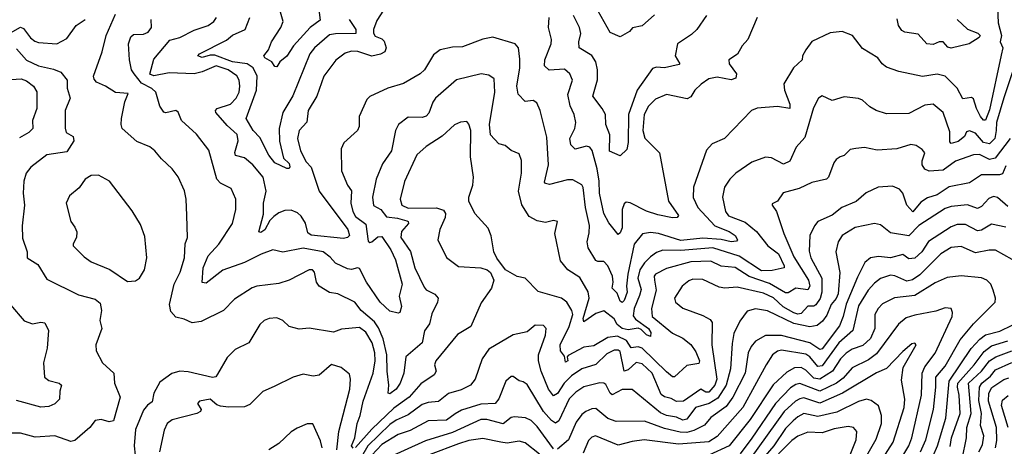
# Model space of a CAD drawing. Extents: x 1246230 to 1426786, y 660032 to 763141.
# Tile 357 of 566: x 1375981 to 1380858, y 669242 to 671354. Entities that reach past the tile are written whole.
import ezdxf

# ---------------------------------------------------------------- set-up
doc = ezdxf.new("R2010")
doc.units = 0

msp = doc.modelspace()

# ---------------------------------------------------------------- linework, layer by layer
at = {"layer": '0CON10XD'}
for points in [[(1380823.8, 671413.8), (1380827.8, 671337.8), (1380844.7, 671275), (1380837.5, 671245), (1380850.6, 671215), (1380842.2, 671177.8), (1380785, 670907.1), (1380765, 670856.2), (1380755, 670857.1), (1380740.3, 670875), (1380719.8, 670915), (1380705, 670962.7), (1380695, 670968.2), (1380652.9, 670962.9), (1380624.4, 671015), (1380565, 671074.7), (1380525, 671084.6), (1380452.4, 671072.4), (1380335, 671097.3), (1380275, 671119.5), (1380253.8, 671135), (1380231.2, 671165), (1380155, 671212), (1380105.4, 671275.4), (1380055, 671295.7), (1379995, 671288.1), (1379904.5, 671245.5), (1379874.2, 671205), (1379859.2, 671175), (1379857.5, 671155), (1379814, 671116), (1379765.9, 671035.9), (1379769.5, 671005), (1379796.2, 670935), (1379795.4, 670914.6), (1379735, 670924.1), (1379633.9, 670916.1), (1379605.4, 670904.6), (1379472, 670765), (1379410.3, 670739.7), (1379382.6, 670707.4), (1379318.9, 670525), (1379316.4, 670473.6), (1379339.7, 670425), (1379423.8, 670333.8), (1379496, 670306), (1379525, 670285.3), (1379536.7, 670265), (1379531.8, 670258.2), (1379505.2, 670254.8), (1379456.1, 670266.1), (1379365, 670272.3), (1379255, 670261.6), (1379145, 670294.8), (1379105, 670299.8), (1379066.7, 670293.3), (1379025, 670243.1), (1378992.8, 670095), (1378986, 670035), (1378990.2, 670005), (1378975, 669964.4), (1378965, 669954.5), (1378955, 669960.5), (1378939.9, 669999.9), (1378915.3, 670025), (1378920.4, 670055), (1378916.5, 670085), (1378895, 670135.5), (1378875, 670157.3), (1378845, 670156.4), (1378835, 670161.5), (1378796.1, 670225), (1378791.1, 670255), (1378801.7, 670298.3), (1378803.2, 670335), (1378783.3, 670425), (1378772.8, 670522.8), (1378765.9, 670535.9), (1378720.5, 670560.5), (1378695, 670560.6), (1378605, 670538.5), (1378585, 670542.5), (1378580.3, 670550.3), (1378600.8, 670635), (1378591.9, 670771.9), (1378558.8, 670905), (1378542, 670942), (1378525, 670954.5), (1378485, 670948.5), (1378450, 670985), (1378443.9, 671025), (1378458.6, 671115), (1378458.4, 671158.4), (1378451.5, 671215), (1378434.7, 671234.7), (1378325, 671267.9), (1378275, 671257.9), (1378175, 671219.1), (1378125, 671218.5), (1378063.8, 671205), (1378030.1, 671179.9), (1377985.5, 671105), (1377965, 671085.6), (1377882.4, 671037.6), (1377805, 671015.5), (1377715, 670972.9), (1377701.1, 670958.9), (1377662, 670875), (1377662.5, 670825), (1377654.5, 670805.5), (1377587.1, 670745), (1377573.5, 670715), (1377575.4, 670605), (1377604.3, 670534.3), (1377625, 670506.7), (1377621, 670445), (1377630.6, 670405), (1377645, 670379.5), (1377695, 670342), (1377707.8, 670257.8), (1377715, 670250.6), (1377725, 670253.8), (1377755, 670279.7), (1377775, 670280.5), (1377819, 670215), (1377842.8, 670165), (1377876, 670045), (1377860.4, 669985), (1377871.8, 669935), (1377864.2, 669905), (1377855, 669900.8), (1377815, 669911.9), (1377766, 669955), (1377699.1, 670055), (1377665, 670122.1), (1377655, 670126.2), (1377625, 670116.9), (1377605, 670120), (1377545, 670148.2), (1377519, 670179), (1377484.5, 670205), (1377385, 670222.5), (1377284, 670204), (1377235, 670215.5), (1377176.9, 670193.1), (1377095, 670151.7), (1376986.7, 670113.3), (1376905, 670050), (1376885, 670053.8), (1376890.5, 670125), (1376914.5, 670185.5), (1376967.1, 670242.9), (1377034.5, 670345), (1377051.5, 670415), (1377052.2, 670465), (1377028.3, 670518.3), (1376975, 670545.5), (1376957.7, 670565), (1376918.1, 670708.1), (1376857.3, 670787.3), (1376782.2, 670855), (1376765.5, 670895.5), (1376755, 670904), (1376705, 670892.9), (1376695, 670896), (1376675.4, 670925.4), (1376654.7, 670995), (1376635, 671012.9), (1376585, 671039.7), (1376547.4, 671085), (1376535.3, 671105), (1376525.3, 671155.3), (1376520.6, 671235), (1376531, 671269), (1376545, 671280), (1376595, 671281.4), (1376617.7, 671292.3), (1376633.7, 671315), (1376631.7, 671355)], [(1377812.1, 671447.9), (1377750.6, 671349.4), (1377733.8, 671305), (1377733.6, 671286.4), (1377742.1, 671272.1), (1377775, 671259.1), (1377786.7, 671246.7), (1377795.6, 671215), (1377789.2, 671195), (1377767.4, 671182.6), (1377725, 671172.8), (1377656.4, 671196.4), (1377625, 671197.6), (1377592.6, 671187.4), (1377547.2, 671152.8), (1377488.2, 671075), (1377452.7, 670975), (1377410.3, 670905), (1377403, 670847), (1377365.4, 670805), (1377356.9, 670765), (1377372.5, 670705), (1377400.8, 670650.8), (1377425, 670624.3), (1377464.3, 670505), (1377606.9, 670315), (1377614.2, 670285.8), (1377604.3, 670275.7), (1377585, 670270.8), (1377425, 670287), (1377408.7, 670298.7), (1377396.2, 670346.2), (1377375, 670382), (1377357.3, 670397.3), (1377325, 670410.9), (1377295, 670408.7), (1377265, 670398.3), (1377239.8, 670380.2), (1377220.1, 670359.9), (1377195, 670313.1), (1377175, 670300.6), (1377165, 670303.3), (1377188.1, 670391.9), (1377188.2, 670445), (1377202.2, 670505), (1377186.4, 670575), (1377135.9, 670635), (1377095, 670670.3), (1377050.8, 670680.8), (1377046.4, 670696.4), (1377063, 670755), (1377058.1, 670785), (1377009.5, 670829.5), (1376951.8, 670895), (1376951.5, 670905), (1376960, 670915), (1377025, 670936.5), (1377053.5, 670965), (1377067.5, 670995), (1377072.2, 671025), (1377068, 671055), (1377056.4, 671076.4), (1377013.8, 671105), (1376955, 671125.7), (1376885, 671095.6), (1376845, 671086), (1376721.2, 671091.2), (1376645, 671076.7), (1376625, 671083.8), (1376645, 671158.9), (1376725, 671252.7), (1376775, 671266), (1376845, 671301.8), (1376915.2, 671324.8), (1376942.7, 671345), (1376955.4, 671365)], [(1377460.4, 671415), (1377468.7, 671351.3), (1377419.6, 671315), (1377337.5, 671225), (1377305, 671173.3), (1377268.9, 671145), (1377255, 671120), (1377245, 671122.5), (1377229.5, 671145), (1377195.5, 671165), (1377190.3, 671175), (1377213.3, 671205), (1377227.5, 671245), (1377274.1, 671315.9), (1377285.4, 671344.6), (1377263.7, 671425)], [(1375855, 671358.9), (1375885, 671313.5), (1375915, 671290.3), (1375935, 671289.2), (1375985, 671317.2), (1375999.7, 671309.7), (1376034.3, 671264.3), (1376056.9, 671246.9), (1376075, 671240.2), (1376165, 671233.8)], [(1376165, 671233.8), (1376215, 671260.5), (1376261.5, 671325), (1376304.8, 671355.2)], [(1380934.8, 671205.2), (1380855, 670966.4), (1380818.9, 670845), (1380818.1, 670805), (1380810.4, 670765), (1380785, 670739), (1380755, 670745.2), (1380715, 670792.3), (1380685, 670804.4), (1380671.1, 670798.9), (1380660.4, 670775), (1380629.7, 670750.3), (1380595, 670740.8), (1380588.9, 670748.9), (1380588.5, 670798.5), (1380555.5, 670895), (1380505.4, 670935.4), (1380465, 670930.4), (1380385, 670890), (1380275, 670888.2), (1380223.9, 670903.9), (1380192.1, 670922.1), (1380155, 670955.6), (1380135, 670963.1), (1380065, 670971.9), (1380005, 670953.1), (1379955, 670977.5), (1379937.5, 670965), (1379912.3, 670917.7), (1379869.3, 670770.7), (1379827.1, 670722.9), (1379796.3, 670653.7), (1379765, 670639.4), (1379705, 670669.5), (1379675, 670673.5), (1379608, 670648), (1379527.8, 670595), (1379498.2, 670565), (1379472.1, 670525), (1379462, 670475), (1379476.5, 670405), (1379492.6, 670382.6), (1379575, 670351.6), (1379630, 670305), (1379686.5, 670235), (1379739.6, 670195), (1379767.3, 670135), (1379766.9, 670125), (1379707.5, 670112.5), (1379655, 670110.3), (1379545, 670184.2), (1379415, 670224.3), (1379255, 670211.2), (1379167.3, 670212.7), (1379135, 670201.8), (1379105, 670180), (1379075, 670150), (1379052.8, 670115), (1379043.2, 670075), (1379059.2, 670019.2), (1379051.8, 669988.2), (1379024.2, 669925), (1379018.9, 669888.9), (1379030.8, 669870.8), (1379096, 669825), (1379106.7, 669805), (1379105, 669786.2), (1379085, 669793.4), (1379059.9, 669819.9), (1379045, 669827.2), (1378995, 669819.4), (1378964.4, 669825), (1378940.3, 669845), (1378925, 669873.8), (1378875, 669912.2), (1378835, 669900), (1378775, 669859.2), (1378772.8, 669875), (1378801, 669975), (1378797.2, 670007.2), (1378755, 670078.2), (1378695.9, 670115.9), (1378660.2, 670160.2), (1378631.4, 670295), (1378645.7, 670355.7), (1378625, 670360), (1378585, 670350), (1378545, 670358.1), (1378505, 670380), (1378468, 670438), (1378451.8, 670505), (1378467.3, 670595), (1378467.2, 670657.2), (1378455, 670690), (1378415, 670706), (1378385, 670731.9), (1378355, 670739.4), (1378313.1, 670783.1), (1378307.6, 670835), (1378333.7, 670995), (1378330.9, 671060.9), (1378305, 671078.6), (1378266.4, 671086.4), (1378145, 671056.5), (1378040.5, 670965), (1378027.1, 670945), (1378008.1, 670891.9), (1377995, 670876.7), (1377975, 670870), (1377905, 670871.4), (1377857.5, 670835), (1377842.2, 670805), (1377823.3, 670705), (1377778.9, 670641.1), (1377747.3, 670565), (1377728.2, 670475), (1377734, 670434), (1377769.4, 670415), (1377798, 670378), (1377851.9, 670371.9), (1377898.4, 670358.4), (1377905.6, 670355), (1377906.1, 670345), (1377871.4, 670305), (1377868.6, 670275), (1377916.1, 670206.1), (1377937.9, 670125), (1377985, 670029.2), (1377995, 670017.1), (1378038, 669995), (1378054, 669975), (1378050, 669955), (1378021.7, 669898.3), (1378011.4, 669848.6), (1377986, 669814), (1377974.8, 669755), (1377893.4, 669685), (1377884.1, 669605), (1377865, 669554.4), (1377845, 669524.7), (1377815, 669501.5), (1377805.8, 669505.8), (1377810, 669545), (1377800.6, 669615), (1377799.8, 669695), (1377781.4, 669775), (1377758.9, 669828.9), (1377738.5, 669858.5), (1377672.5, 669915), (1377640.8, 669955), (1377556.7, 669996.7), (1377515, 670003.2), (1377464.3, 670034.3), (1377451.5, 670055), (1377440.5, 670105), (1377431.2, 670115), (1377415, 670116.2), (1377315, 670065.4), (1377265, 670047.3), (1377155, 670034.5), (1377133.3, 670026.7), (1377045, 669971.4), (1376990, 669915), (1376880.5, 669859.5), (1376835, 669852.9), (1376795, 669872.2), (1376755, 669881.4), (1376729.6, 669909.6), (1376723.9, 669945), (1376745.8, 670044.2), (1376775.4, 670104.6), (1376796.9, 670175), (1376801.5, 670245), (1376811.5, 670275), (1376809.4, 670385), (1376806.2, 670465), (1376797.2, 670507.2), (1376766.2, 670576.2), (1376736.2, 670616.2), (1376683.8, 670665), (1376651.2, 670705), (1376625, 670724.3), (1376561.7, 670751.7), (1376488.6, 670815), (1376483.1, 670835), (1376485.5, 670865), (1376502.1, 670947.9), (1376518, 670988), (1376455, 670993.3), (1376405.4, 671025.4), (1376361.2, 671045), (1376349.7, 671059.7), (1376347.1, 671075), (1376389.1, 671195), (1376408.8, 671275), (1376455, 671381.5)], [(1377612.7, 671355), (1377645.8, 671305), (1377646.4, 671285), (1377545, 671284.4), (1377515, 671278.4), (1377441.1, 671215), (1377418.2, 671185), (1377333.6, 670976.4), (1377284.8, 670895.2), (1377266.7, 670815), (1377267.7, 670752.3), (1377288.5, 670668.5), (1377315, 670641.8), (1377319.7, 670625), (1377315, 670617.5), (1377305, 670617.7), (1377245, 670645.5), (1377215, 670683.1), (1377170.6, 670770.6), (1377137.9, 670805), (1377103.3, 670865), (1377154.3, 671005.7), (1377156.5, 671075), (1377137.1, 671115), (1377107.7, 671135), (1377035, 671144.9), (1376947.7, 671177.7), (1376925, 671178.4), (1376885, 671167.1), (1376864.2, 671175), (1376872, 671185), (1377005, 671252.3), (1377035, 671276.9), (1377097.5, 671305), (1377120.8, 671365)], [(1379634.4, 671365), (1379587.1, 671255), (1379558.8, 671225), (1379536.3, 671183.7), (1379494.2, 671155), (1379494.6, 671135), (1379530.9, 671085), (1379528.2, 671065), (1379505, 671056.8), (1379435, 671068.6), (1379395, 671060.7), (1379356.9, 671035), (1379325, 671004.3), (1379305, 670972.5), (1379287.8, 670962.2), (1379185, 670983.6), (1379130.1, 670959.9), (1379095, 670925.5), (1379074.2, 670885), (1379067.4, 670805), (1379076.8, 670766.8), (1379149.6, 670695), (1379195.3, 670455.3), (1379244, 670385), (1379237.5, 670375), (1379215, 670373.1), (1379142.2, 670387.8), (1379085, 670405.3), (1379005, 670447.5), (1378985, 670451.1), (1378975, 670442.9), (1378965.3, 670415), (1378965, 670323.8), (1378955, 670298.1), (1378945, 670290), (1378899.1, 670349.1), (1378874.2, 670395), (1378852.3, 670495), (1378851.3, 670555), (1378841.7, 670615), (1378816.9, 670706.9), (1378805, 670722.7), (1378788.1, 670728.1), (1378732.5, 670712.5), (1378711.2, 670735), (1378705.8, 670765), (1378730.4, 670815), (1378735.5, 670845), (1378728.2, 670885), (1378706.9, 670926.9), (1378696.5, 670983.5), (1378718.6, 671055), (1378705.7, 671085), (1378679.2, 671109.2), (1378603.5, 671103.5), (1378580, 671125), (1378582.1, 671155), (1378613.1, 671235), (1378615.4, 671255.4), (1378600.7, 671315), (1378602.9, 671365)], [(1379383.1, 671375), (1379334.7, 671305.3), (1379309.2, 671280.8), (1379239.2, 671235), (1379228.5, 671175), (1379251.2, 671135), (1379248.3, 671131.7), (1379175, 671115.9), (1379135, 671118), (1379115, 671112.5), (1379039.4, 671005), (1378995.8, 670885), (1378995.6, 670745.6), (1378987.9, 670712.1), (1378955, 670679.2), (1378902.5, 670702.5), (1378904, 670784), (1378884.5, 670835), (1378882.5, 670885), (1378866.8, 670915), (1378820.3, 670975), (1378843.4, 671056.6), (1378842.3, 671105), (1378834, 671145), (1378815, 671176.2), (1378751.5, 671215), (1378750, 671245), (1378760.7, 671285), (1378753.5, 671315), (1378724.7, 671375)], [(1379125, 671377.1), (1379065, 671323.8), (1379015.7, 671314.3), (1379001.2, 671295), (1378955, 671269.2), (1378905, 671291.2), (1378846.1, 671396.1)], [(1380624.8, 671355), (1380675, 671306.9), (1380726.5, 671286.5), (1380737.9, 671275), (1380733.8, 671265), (1380683.5, 671235), (1380595, 671212.3), (1380577.9, 671217.9), (1380555, 671244.6), (1380535, 671243.4), (1380505, 671230.4), (1380475, 671234.5), (1380432.1, 671282.1), (1380365, 671292.5), (1380350.8, 671300.8), (1380334.3, 671324.3), (1380328.1, 671358.1)], [(1375965, 671208.9), (1376014.2, 671154.2), (1376074.4, 671125.6), (1376148.9, 671108.9), (1376184.5, 671094.5), (1376215.5, 671055), (1376216.2, 671015), (1376231.1, 670965), (1376205.7, 670905), (1376206.1, 670816.1), (1376212, 670795), (1376246.7, 670775), (1376249.2, 670755), (1376215, 670700), (1376115.8, 670684.2), (1376036.9, 670623.1), (1376013.8, 670595), (1376000.9, 670555), (1375997.8, 670495), (1376005.3, 670435), (1375993.7, 670333.7), (1375995, 670272.5), (1376018.1, 670205), (1376018, 670175), (1376071.7, 670141.7), (1376115, 670069.2), (1376272.4, 669992.4), (1376355, 669971.4), (1376380.5, 669950.5), (1376386.4, 669915), (1376378, 669865), (1376387.3, 669825), (1376358.8, 669745), (1376360, 669715), (1376390.8, 669655), (1376447.8, 669605), (1376451.1, 669555), (1376478.8, 669485), (1376445, 669368), (1376425, 669362.9), (1376385, 669375.6), (1376355, 669370), (1376328.8, 669335), (1376255, 669271.4), (1376234.1, 669265.9), (1376155, 669293.8), (1376058.2, 669288.2), (1375985, 669307.5), (1375925, 669307.5)], [(1375915, 671055.9), (1375989.2, 671060.8), (1376015, 671050.6), (1376049.1, 671025), (1376066.8, 670996.8), (1376065.2, 670915), (1376044.8, 670855), (1376046.1, 670815), (1376026.2, 670795), (1375980.4, 670769.6)], [(1380886.2, 670765), (1380812, 670668), (1380785, 670662.2), (1380735, 670686.1), (1380705.3, 670685.3), (1380616.7, 670653.3), (1380555, 670609.2), (1380485, 670604), (1380463.9, 670613.9), (1380450.5, 670635), (1380450.5, 670655), (1380464.4, 670695), (1380451.5, 670711.5), (1380421.7, 670731.7), (1380395, 670735.5), (1380325, 670715.3), (1380227.6, 670707.6), (1380165, 670720.6), (1380123.2, 670716.8), (1380095, 670710.8), (1380065, 670680.8), (1380045, 670675.8), (1380025, 670661.4), (1380013.1, 670645), (1379987.3, 670575), (1379976.7, 670565), (1379905, 670547.8), (1379841.4, 670518.6), (1379763.2, 670496.8), (1379733.9, 670456.1), (1379708.3, 670441.7), (1379707.5, 670435), (1379729.2, 670405), (1379765.9, 670295), (1379815, 670180.8), (1379888.1, 670065), (1379894.3, 670035), (1379885, 670017.1), (1379825, 670024.3), (1379787.4, 670002.6), (1379775, 670001.2), (1379695, 670048.7), (1379595, 670082.3), (1379525, 670128), (1379455, 670134.2), (1379405, 670157.9), (1379305, 670155.5), (1379185, 670122), (1379130.4, 670095), (1379123.6, 670085), (1379124.8, 670064.8), (1379133.7, 670015), (1379111, 669925), (1379114.2, 669885), (1379215, 669801.8), (1379265, 669777.9), (1379305, 669746.4), (1379330.3, 669710.3), (1379348.4, 669665), (1379345, 669652.7), (1379285, 669642.3), (1379225, 669586.9), (1379215, 669586.9), (1379185, 669610.7), (1379065, 669727.4), (1379045, 669735.2), (1379009.5, 669729.5), (1378986.7, 669766.7), (1378942.6, 669787.4), (1378895, 669780.5), (1378825, 669739.7), (1378775, 669732.2), (1378697.7, 669692.3), (1378692.5, 669685), (1378695.4, 669665), (1378685, 669659.2), (1378678.8, 669688.8), (1378660.4, 669715), (1378658.9, 669745), (1378703.2, 669835), (1378720.2, 669895), (1378716.2, 669915), (1378690.9, 669955), (1378665, 669975.4), (1378549.1, 670009.1), (1378485, 670074.3), (1378445, 670082.5), (1378386.7, 670115), (1378343.9, 670173.9), (1378330, 670205), (1378315.7, 670284.3), (1378302.2, 670322.2), (1378235.8, 670395), (1378205.8, 670455), (1378205.7, 670475), (1378225.4, 670535), (1378228.5, 670575), (1378214.8, 670674.8), (1378215.9, 670805.9), (1378206.4, 670836.4), (1378195, 670849.2), (1378165, 670846.9), (1378135, 670833.3), (1378073.1, 670776.9), (1377995, 670725.4), (1377947.9, 670685), (1377886.8, 670553.2), (1377866.1, 670465), (1377874.6, 670435), (1377905, 670420.8), (1378045, 670422.4), (1378080.4, 670410.4), (1378090, 670395), (1378088.1, 670375), (1378061.4, 670315), (1378052.5, 670265), (1378095, 670177.5), (1378155, 670132.9), (1378265, 670126), (1378295.9, 670115.9), (1378312.3, 670102.3), (1378328.8, 670065), (1378317.5, 670025), (1378267.6, 669952.4), (1378215, 669835.6), (1378150, 669795), (1378042.5, 669665), (1378035.7, 669645), (1378043.8, 669615), (1378034.4, 669595.6), (1377968.3, 669551.7), (1377909.7, 669485), (1377835, 669431.1), (1377725, 669326.7), (1377645, 669235.9)], [(1380865, 670630.8), (1380848.3, 670591.7), (1380834.7, 670585.3), (1380745, 670585.6), (1380685, 670546.5), (1380585, 670527.1), (1380525, 670487.1), (1380477.3, 670472.7), (1380445, 670450.6), (1380405, 670403.2), (1380374.4, 670435), (1380354.8, 670494.8), (1380339.4, 670515), (1380305, 670529.7), (1380233.8, 670525), (1380173.4, 670496.6), (1380125, 670454.6), (1380053.1, 670425), (1380005, 670387.1), (1379935, 670355.6), (1379917.1, 670332.9), (1379894.1, 670285), (1379891.7, 670208.3), (1379900.4, 670175), (1379953.8, 670073.8), (1379954.9, 670005), (1379945.8, 669974.2), (1379925, 669942.5), (1379915, 669936.6), (1379885, 669935.4), (1379851.1, 669898.9), (1379835, 669895.7), (1379815, 669902.8), (1379763.2, 669933.2), (1379715, 669977.2), (1379665, 670001), (1379535, 670030.5), (1379474.2, 670025.8), (1379445, 670030.3), (1379365, 670068.4), (1379315, 670069.4), (1379295, 670061.5), (1379261.8, 670035), (1379223.8, 669975), (1379229.5, 669955), (1379265, 669926.2), (1379365, 669890.4), (1379400.5, 669870.5), (1379410.4, 669855), (1379410, 669745), (1379434.9, 669575.1), (1379423.9, 669545), (1379395, 669510.8), (1379380, 669510), (1379354.6, 669525.4), (1379268.2, 669465), (1379235, 669463.8), (1379208.5, 669478.5), (1379175, 669486.4), (1379159.1, 669499.1), (1379114, 669605), (1379065, 669651.3), (1379035, 669656.5), (1378995, 669620.6), (1378975, 669614.7), (1378955, 669711.2), (1378945, 669718.1), (1378925, 669718), (1378889.9, 669700.1), (1378835, 669646.7), (1378765, 669625.8), (1378715, 669591.5), (1378678.1, 669555), (1378645, 669503.7), (1378625, 669492.5), (1378599.8, 669525), (1378564, 669614), (1378551.1, 669665), (1378551.4, 669695), (1378585, 669792), (1378588.5, 669825), (1378575, 669840.6), (1378535, 669841.1), (1378495, 669809.4), (1378425, 669794.5), (1378305, 669723.3), (1378271.5, 669675), (1378237.1, 669575), (1378214.4, 669545), (1378168, 669522), (1378105, 669504.2), (1378055, 669463.7), (1378005, 669458.7), (1377975, 669448.8), (1377905, 669397.6), (1377845, 669372.1), (1377815, 669349.8), (1377706.1, 669245), (1377636.7, 669125)], [(1376515, 670057.8), (1376555, 670060.9), (1376575.3, 670074.7), (1376599.7, 670115), (1376610.9, 670175), (1376600.6, 670280.6), (1376579.5, 670339.5), (1376537.7, 670407.7), (1376426.4, 670555), (1376371.2, 670585), (1376335, 670582.8), (1376305.2, 670564.8), (1376275, 670521.1), (1376228, 670482), (1376211.2, 670445), (1376234, 670355), (1376255, 670326.7), (1376263.4, 670303.4), (1376262.5, 670275), (1376245.6, 670245), (1376246.7, 670235), (1376300.6, 670180.6), (1376335, 670155.4), (1376427.4, 670117.4), (1376515, 670057.8)], [(1380875, 670429.6), (1380825, 670473.5), (1380805, 670478.5), (1380781.6, 670468.4), (1380745, 670430), (1380725, 670419.3), (1380675, 670437.9), (1380595, 670428.4), (1380565, 670418.9), (1380435, 670335.6), (1380385, 670283.3), (1380295, 670298.9), (1380245, 670338.9), (1380214.6, 670344.6), (1380119.2, 670325), (1380054.4, 670285), (1380035.3, 670254.7), (1380022.7, 670205), (1380042.7, 670102.7), (1380035, 669997.5), (1380025, 669974.4), (1380000.4, 669945), (1379979.1, 669890.9), (1379958.1, 669861.9), (1379930.3, 669839.7), (1379895, 669834.3), (1379815, 669850.8), (1379685, 669913.2), (1379625, 669922.4), (1379585, 669910.5), (1379548.8, 669861.2), (1379519, 669801), (1379509.5, 669750.5), (1379501.4, 669625), (1379480, 669545), (1379438.7, 669481.3), (1379396.4, 669453.6), (1379327.8, 669435), (1379285, 669375.9), (1379265, 669371.2), (1379235, 669387.2), (1379185, 669395.5), (1379155, 669407.7), (1379015, 669523.8), (1378965, 669523.8), (1378915, 669497.7), (1378905, 669505.6), (1378885, 669548.1), (1378875, 669555.5), (1378855, 669556.7), (1378775, 669535.9), (1378735, 669510.7), (1378703.1, 669476.9), (1378651.4, 669368.6), (1378635, 669357.2), (1378615, 669369.8), (1378575, 669415.3), (1378495, 669548.9), (1378475, 669562.2), (1378455, 669565.6), (1378425, 669588.5), (1378415, 669588.5), (1378389.2, 669565), (1378355, 669476.9), (1378336.6, 669453.4), (1378265, 669451.5), (1378168.8, 669421.2), (1378137.7, 669402.3), (1378095, 669371.9), (1378005, 669368.2), (1377915, 669319.8), (1377855, 669301.1), (1377775, 669250.7), (1377725, 669199.2)], [(1380865, 670327.2), (1380795, 670341.3), (1380745, 670311.6), (1380725, 670308.1), (1380665, 670339.7), (1380625, 670340.8), (1380595, 670327.8), (1380483.3, 670256.7), (1380450, 670205), (1380415, 670174.2), (1380385, 670170.4), (1380355, 670191.8), (1380295, 670174.5), (1380235, 670182.5), (1380196, 670175), (1380167.8, 670152.2), (1380131.2, 670078.8), (1380075, 669946.1), (1380059.5, 669885), (1380041.8, 669838.2), (1379955, 669724.7), (1379945, 669720.8), (1379895, 669754.9), (1379755, 669790.5), (1379675, 669790), (1379625, 669762.5), (1379603.8, 669736.2), (1379590, 669705), (1379574.8, 669605), (1379512.7, 669485), (1379479.9, 669440.1), (1379404.3, 669385.7), (1379373.5, 669346.5), (1379320.1, 669319.9), (1379285, 669311.4), (1379252.5, 669312.5), (1379175, 669330.2), (1379075, 669366.1), (1378935, 669365.3), (1378895, 669379.6), (1378835, 669428.8), (1378815, 669428.2), (1378785.8, 669415), (1378765, 669399.1), (1378738, 669362), (1378698.8, 669275), (1378645, 669227.8)], [(1380897.7, 670167.7), (1380815, 670213.8), (1380783.4, 670213.4), (1380715, 670199.4), (1380645, 670231.8), (1380595, 670226.4), (1380544.1, 670195), (1380439.2, 670090.8), (1380403.6, 670066.4), (1380375, 670059.1), (1380315, 670086.8), (1380295, 670090), (1380245, 670073.2), (1380215, 670049.7), (1380184.1, 670015.9), (1380135, 669937.1), (1380108.1, 669815), (1380038.1, 669755), (1379955, 669640.6), (1379935, 669637.1), (1379895, 669685.7), (1379875, 669698), (1379755, 669717.9), (1379735, 669712.7), (1379709.6, 669695), (1379678.1, 669645), (1379562.6, 669435), (1379435, 669290.5), (1379395, 669264), (1379245, 669252.7), (1379074.3, 669274.3), (1379015, 669266.7), (1378945, 669247.8), (1378832.5, 669295), (1378815, 669287.8), (1378799.2, 669270.8), (1378771.5, 669208.5)], [(1380442.2, 669215), (1380468.6, 669275), (1380507.6, 669425), (1380518.8, 669535), (1380519.4, 669585), (1380565, 669639.7), (1380639.9, 669770.1), (1380705, 669848.7), (1380812.9, 669955), (1380814.2, 669975), (1380802.5, 670015), (1380790.5, 670045), (1380771.9, 670065), (1380745, 670076.9), (1380644.6, 670085.4), (1380575, 670078.5), (1380515, 670051.1), (1380415, 669988.7), (1380313.4, 669976.6), (1380255, 669947.7), (1380233.1, 669925), (1380216.8, 669895), (1380216.6, 669825), (1380194.6, 669775.4), (1380158, 669742), (1380105, 669723.5), (1380075, 669703.9), (1380047, 669675), (1380006.5, 669613.5), (1379945, 669575.2), (1379915, 669580), (1379875, 669619.6), (1379852.2, 669632.2), (1379819.6, 669630.4), (1379780.2, 669609.8), (1379713, 669547), (1379599.4, 669375), (1379495, 669245.3), (1379395, 669198.1)], [(1375935, 669942), (1376003.6, 669863.6), (1376045, 669849.1), (1376085, 669857.2), (1376105, 669853.1), (1376124.3, 669815), (1376117.9, 669727.9), (1376099.1, 669655), (1376104.3, 669585), (1376125, 669568.6), (1376176.7, 669555), (1376188.8, 669545), (1376179.2, 669515), (1376177.5, 669475), (1376155, 669452.9), (1376125, 669439.5), (1376085, 669436.5), (1375965, 669469.8)], [(1380316.7, 669133.3), (1380384.8, 669245), (1380400.2, 669285), (1380448.5, 669495), (1380450.8, 669605), (1380464.9, 669635.1), (1380515, 669703.3), (1380599.2, 669885), (1380601.1, 669905), (1380594.3, 669924.3), (1380565, 669928.5), (1380519.4, 669910.6), (1380415, 669891.6), (1380372.5, 669877.5), (1380333.4, 669846.6), (1380225, 669700), (1380185, 669669.6), (1380105, 669630.8), (1380059.6, 669580.4), (1380026.4, 669555), (1379945, 669514.6), (1379845, 669552.4), (1379825, 669548.3), (1379798.8, 669531.2), (1379725.1, 669454.9), (1379608, 669282), (1379549.8, 669205)], [(1377632.5, 669232.5), (1377624.4, 669244.4), (1377641.1, 669285), (1377652.7, 669355), (1377668.3, 669395), (1377681.7, 669465), (1377731.5, 669605), (1377742.3, 669665), (1377740.5, 669705), (1377726.5, 669755), (1377695, 669807.7), (1377665, 669830.3), (1377575, 669822.7), (1377535, 669806.5), (1377415, 669827.8), (1377365, 669822.9), (1377315, 669835.8), (1377285, 669864.4), (1377255, 669878.9), (1377216.2, 669875), (1377192.2, 669865), (1377170.4, 669845), (1377116.5, 669755), (1377049.1, 669720.9), (1377008.3, 669681.7), (1376960.8, 669599.2), (1376953.4, 669586.6), (1376936.4, 669583.6), (1376815, 669611.5), (1376775, 669614.2), (1376735, 669602), (1376675, 669560.6), (1376645.4, 669505), (1376638, 669462), (1376614.5, 669445.5), (1376595, 669420.8), (1376555.3, 669325), (1376548.3, 669245), (1376558, 669152)], [(1380505.2, 669195), (1380527.4, 669245), (1380568.3, 669381.7), (1380584.9, 669565.1), (1380693.5, 669726.5), (1380736.6, 669773.4), (1380765.4, 669794.6), (1380835, 669811.4), (1380897.6, 669842.4)], [(1380202, 669098), (1380306.9, 669263.1), (1380362.6, 669435), (1380365.2, 669475.2), (1380349.5, 669569.5), (1380357.1, 669632.9), (1380422, 669745), (1380415, 669752), (1380399.3, 669749.3), (1380355, 669712), (1380275, 669627.5), (1380225, 669606.2), (1380056.8, 669505), (1379945, 669456.1), (1379865, 669481.9), (1379845, 669478), (1379824.2, 669465), (1379767.9, 669415), (1379599.6, 669180.4)], [(1380589, 669241), (1380597, 669285), (1380639.1, 669405), (1380634.9, 669495), (1380625.6, 669535), (1380628.5, 669555), (1380708.1, 669645), (1380757.9, 669712.1), (1380795, 669740.3), (1380875, 669764.5)], [(1380648.8, 669178.8), (1380670.2, 669285), (1380671.8, 669335), (1380693.6, 669405), (1380680.9, 669555), (1380745.5, 669615), (1380784.7, 669665.3), (1380815.3, 669684.7), (1380895, 669715.4)], [(1377551.6, 669225), (1377561.4, 669315), (1377615.9, 669525.9), (1377620, 669575), (1377615, 669598.6), (1377572.9, 669632.9), (1377525, 669647.3), (1377465, 669594.5), (1377435, 669590), (1377385, 669600), (1377335, 669584.4), (1377242, 669538), (1377185, 669513.3), (1377120.7, 669449.3), (1377095, 669438.1), (1377015, 669435.5), (1376975, 669440.8), (1376957.6, 669447.6), (1376925, 669475.8), (1376871.2, 669465), (1376862, 669455), (1376880, 669425), (1376876, 669415), (1376858, 669405), (1376736.3, 669373.7), (1376711.5, 669355), (1376697.3, 669322.7), (1376674.2, 669215)], [(1380731.2, 669215), (1380750.3, 669249.7), (1380757, 669295), (1380740.6, 669345), (1380745.1, 669404.9), (1380731.5, 669468.5), (1380734.6, 669535), (1380747.2, 669555), (1380789.7, 669590.3), (1380815, 669621.1), (1380895, 669657.6)], [(1380815, 669235.6), (1380821.4, 669271.4), (1380820, 669335), (1380779.2, 669465), (1380781.7, 669505), (1380796, 669534), (1380855, 669572.9), (1380880.8, 669580.8)], [(1380139.1, 669130.9), (1380222.9, 669277.1), (1380250.2, 669355), (1380249.2, 669395), (1380235, 669442.9), (1380198.5, 669468.5), (1380175, 669475.3), (1380135, 669464.8), (1380028.7, 669411.3), (1379935, 669389.8), (1379865, 669404.2), (1379835, 669388.9), (1379811.7, 669368.3), (1379775, 669330.7), (1379717, 669245), (1379630.9, 669145)], [(1380876.5, 669335), (1380843.8, 669445), (1380849.3, 669470.7), (1380876.3, 669493.7)], [(1377479.3, 669235), (1377470.9, 669269.1), (1377433.2, 669353.2), (1377405, 669354.4), (1377355, 669332.5), (1377325, 669314.4), (1377263.9, 669256.1), (1377215, 669224.4)], [(1378625, 669230.3), (1378545, 669340.3), (1378515, 669370.5), (1378487.1, 669382.9), (1378431.6, 669388.4), (1378415, 669384.7), (1378375, 669354.2), (1378295, 669375.2), (1378265, 669374.8), (1378125, 669310.5), (1377991, 669269), (1377798.2, 669181.8)], [(1380019, 669011), (1380123.6, 669275), (1380127.5, 669315), (1380110.8, 669335), (1380085, 669341.2), (1380015, 669328.3), (1379955, 669308.8), (1379885, 669312.9), (1379835, 669292.6), (1379805, 669271), (1379675, 669139.1)], [(1378555, 669204), (1378485, 669258.8), (1378455, 669268), (1378395, 669257.4), (1378365, 669262.3), (1378275, 669281.6), (1378205, 669270.8), (1378155, 669255.2), (1378015, 669202.6)]]:
    msp.add_lwpolyline(points, dxfattribs=at)

doc.saveas('drawing.dxf')
